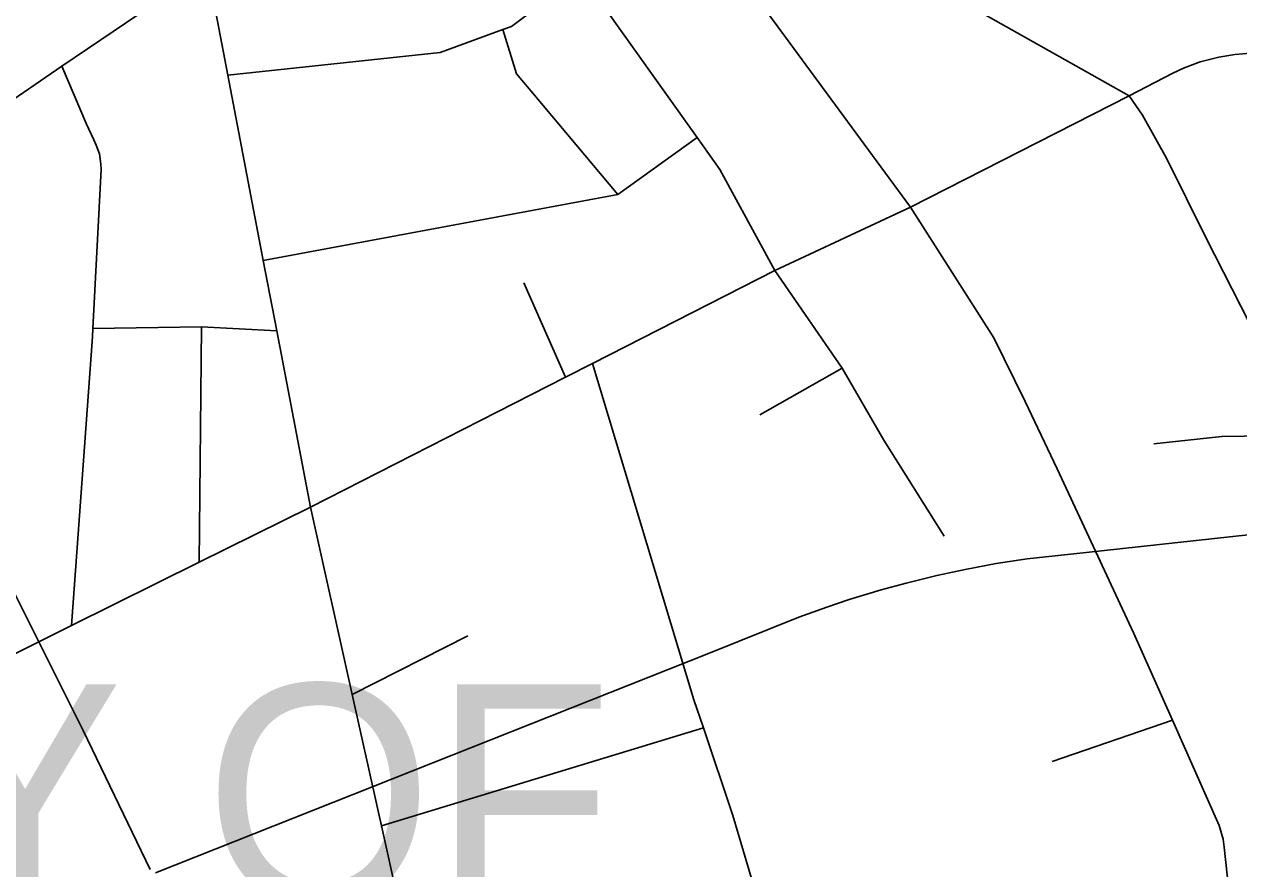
# Model space of a CAD drawing. Extents: x -59 to 82, y -3 to 49.
# Drawn here: x -53.331 to -52.668, y 45.414 to 45.874 of the extents above; entities that cross this region are included whole.
import ezdxf

# ---------------------------------------------------------------- set-up
doc = ezdxf.new("R2010")
doc.units = 0
for name, color, linetype in [('GM_X_City_Street', 7, 'Continuous'), ('GM_X_County_Road', 7, 'Continuous'), ('GM_X_Rail_Line', 7, 'Continuous'), ('GM_X_State_Route', 7, 'Continuous'), ('SH_Data', 7, 'Continuous')]:
    doc.layers.add(name, color=color, linetype=linetype)

msp = doc.modelspace()

# ---------------------------------------------------------------- linework, layer by layer
at = {"layer": 'GM_X_City_Street'}
for p, q in [((-53.31047, 45.85131), (-53.23108, 45.9051)), ((-53.06498, 45.87311), (-53.02723, 45.90153)), ((-52.7281, 45.83529), (-52.8333, 45.8945)), ((-53.10403, 45.85877), (-53.06971, 45.87137)), ((-53.06971, 45.87137), (-53.06498, 45.87311)), ((-53.06236, 45.84714), (-53.06971, 45.87137)), ((-53.21986, 45.84644), (-53.10403, 45.85877)), ((-53.38655, 45.79946), (-53.31047, 45.85131)), ((-53.29695, 45.81972), (-53.31047, 45.85131)), ((-53.0526, 45.83552), (-53.06236, 45.84714)), ((-53.00706, 45.78133), (-53.0526, 45.83552)), ((-52.72073, 45.82466), (-52.7281, 45.83529)), ((-52.7075, 45.80081), (-52.72073, 45.82466)), ((-53.293, 45.81123), (-53.29695, 45.81972)), ((-53.29173, 45.80833), (-53.293, 45.81123)), ((-53.00706, 45.78133), (-52.96369, 45.81254)), ((-53.28996, 45.80353), (-53.29173, 45.80833)), ((-53.28919, 45.79798), (-53.28996, 45.80353)), ((-53.28903, 45.79505), (-53.28919, 45.79798)), ((-52.68603, 45.75765), (-52.7075, 45.80081)), ((-53.29348, 45.70827), (-53.28903, 45.79505)), ((-53.20054, 45.74546), (-53.00706, 45.78133)), ((-52.66232, 45.71114), (-52.68603, 45.75765)), ((-52.88472, 45.68663), (-52.92132, 45.73989)), ((-53.03561, 45.68173), (-53.05836, 45.73315)), ((-53.30508, 45.54622), (-53.29371, 45.70366)), ((-53.29371, 45.70366), (-53.29348, 45.70827)), ((-53.29348, 45.70827), (-53.23421, 45.70923)), ((-53.23557, 45.58073), (-53.23421, 45.70923)), ((-53.23421, 45.70923), (-53.19319, 45.70697)), ((-52.96548, 45.50578), (-53.02083, 45.68925)), ((-52.92963, 45.66121), (-52.88472, 45.68663)), ((-52.86183, 45.64742), (-52.88472, 45.68663)), ((-52.82894, 45.59502), (-52.86183, 45.64742)), ((-52.71453, 45.64539), (-52.6774, 45.64931)), ((-52.6774, 45.64931), (-52.64127, 45.64981)), ((-53.15201, 45.50865), (-53.08895, 45.54054)), ((-52.96032, 45.49043), (-52.96548, 45.50578)), ((-52.77, 45.47201), (-52.70446, 45.49455)), ((-53.13602, 45.43694), (-52.96032, 45.49043)), ((-52.94424, 45.44254), (-52.96032, 45.49043)), ((-52.93109, 45.39831), (-52.94424, 45.44254))]:
    msp.add_line(p, q, dxfattribs=at)
at = {"layer": 'GM_X_County_Road'}
for p, q in [((-53.21986, 45.84644), (-53.23108, 45.9051)), ((-52.96369, 45.81254), (-53.02723, 45.90153)), ((-53.20054, 45.74546), (-53.21986, 45.84644)), ((-52.95136, 45.79496), (-52.96369, 45.81254)), ((-52.92132, 45.73989), (-52.95136, 45.79496)), ((-52.92132, 45.73989), (-52.8474, 45.77456)), ((-53.19319, 45.70697), (-53.20054, 45.74546)), ((-53.02083, 45.68925), (-52.92132, 45.73989)), ((-53.17481, 45.61089), (-53.19319, 45.70697)), ((-53.03561, 45.68173), (-53.02083, 45.68925)), ((-53.17481, 45.61089), (-53.03561, 45.68173)), ((-53.23557, 45.58073), (-53.17481, 45.61089)), ((-53.15201, 45.50865), (-53.17481, 45.61089)), ((-53.30508, 45.54622), (-53.23557, 45.58073)), ((-53.34933, 45.52425), (-53.30508, 45.54622)), ((-53.13838, 45.44756), (-53.15201, 45.50865)), ((-53.13799, 45.44579), (-53.13838, 45.44756)), ((-53.13602, 45.43694), (-53.13799, 45.44579)), ((-53.12665, 45.39493), (-53.13602, 45.43694))]:
    msp.add_line(p, q, dxfattribs=at)
at = {"layer": 'GM_X_Rail_Line'}
for p, q in [((-52.75149, 45.58615), (-52.5686, 45.60595)), ((-52.7836, 45.58258), (-52.75149, 45.58615)), ((-52.8175, 45.57687), (-52.80055, 45.57999)), ((-52.80055, 45.57999), (-52.7836, 45.58258)), ((-53.33987, 45.57118), (-53.29874, 45.48889)), ((-52.84971, 45.56937), (-52.83294, 45.57348)), ((-52.83294, 45.57348), (-52.8175, 45.57687)), ((-52.88085, 45.56036), (-52.86336, 45.56572)), ((-52.86336, 45.56572), (-52.84971, 45.56937)), ((-52.89298, 45.55626), (-52.88085, 45.56036)), ((-52.90832, 45.55073), (-52.89298, 45.55626)), ((-52.95757, 45.53092), (-52.90832, 45.55073)), ((-53.25929, 45.41137), (-52.95757, 45.53092)), ((-53.29874, 45.48889), (-53.26217, 45.41313))]:
    msp.add_line(p, q, dxfattribs=at)
at = {"layer": 'GM_X_State_Route'}
for p, q in [((-52.9715, 45.9435), (-52.8474, 45.77456)), ((-52.68928, 45.85373), (-52.67908, 45.85633)), ((-52.67908, 45.85633), (-52.67041, 45.85785)), ((-52.67041, 45.85785), (-52.66195, 45.8585)), ((-52.70424, 45.84765), (-52.69839, 45.85026)), ((-52.69839, 45.85026), (-52.68928, 45.85373)), ((-52.7281, 45.83529), (-52.70424, 45.84765)), ((-52.8474, 45.77456), (-52.7281, 45.83529)), ((-52.80185, 45.7032), (-52.8474, 45.77456)), ((-52.78471, 45.6685), (-52.80185, 45.7032)), ((-52.76736, 45.63163), (-52.78471, 45.6685)), ((-52.7255, 45.54183), (-52.76736, 45.63163)), ((-52.72096, 45.53163), (-52.7255, 45.54183)), ((-52.70446, 45.49455), (-52.72096, 45.53163)), ((-52.67887, 45.43708), (-52.70446, 45.49455)), ((-52.6767, 45.4297), (-52.67887, 45.43708)), ((-52.67627, 45.42536), (-52.6767, 45.4297)), ((-52.67367, 45.40194), (-52.67627, 45.42536))]:
    msp.add_line(p, q, dxfattribs=at)

# ---------------------------------------------------------------- texts
at = {"layer": 'SH_Data'}
msp.add_text('CITY OF', height=0.119851, dxfattribs=at).set_placement((-53.64213, 45.39431))

doc.saveas('drawing.dxf')
